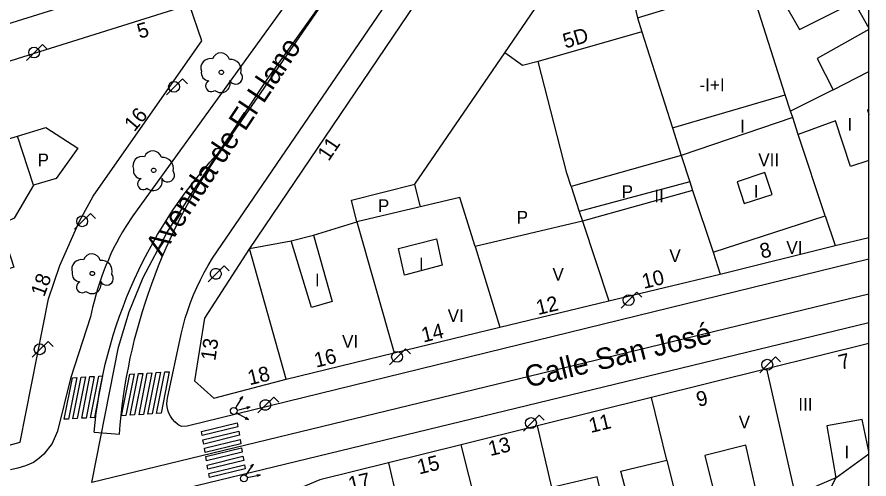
# Model space of a CAD drawing. Extents: x 282771 to 285132, y 4823109 to 4825496.
# Drawn here: x 285030 to 285130.1, y 4823636.8 to 4823691.1 of the extents above; entities that cross this region are included whole.
import ezdxf

# ---------------------------------------------------------------- set-up
doc = ezdxf.new("R2010")
doc.units = 0
for name, color, linetype in [('ACERA-BORDILLO', 7, 'Continuous'), ('ACERA-INTERIOR', 7, 'Continuous'), ('ARBOL', 7, 'Continuous'), ('CALLE-EJE', 7, 'Continuous'), ('CALLE-TEXTO', 7, 'Continuous'), ('Default', 7, 'Continuous'), ('EDIFICIO', 7, 'Continuous'), ('FAROLA', 7, 'Continuous'), ('INTERIOR-EDIFICIO', 7, 'Continuous'), ('MEDIANERA', 7, 'Continuous'), ('NUM-PORTAL', 7, 'Continuous'), ('PASO-PEATONES', 7, 'Continuous'), ('SEMAFORO', 7, 'Continuous'), ('SENAL-VIARIA', 7, 'Continuous'), ('TXT-ALTURA-EDIFICIO', 7, 'Continuous')]:
    doc.layers.add(name, color=color, linetype=linetype)

msp = doc.modelspace()

# ---------------------------------------------------------------- linework, layer by layer
at = {"layer": 'ACERA-BORDILLO'}
for points in [[(285073.64, 4823709.34), (285043.56, 4823667.72), (285042.76, 4823666.49), (285042.38, 4823665.86), (285042.01, 4823665.22), (285041.66, 4823664.56), (285041.32, 4823663.91), (285041, 4823663.24), (285040.7, 4823662.56), (285040.41, 4823661.88), (285040.13, 4823661.19), (285039.88, 4823660.5), (285039.64, 4823659.8), (285039.41, 4823659.09), (285039.21, 4823658.39), (285039.02, 4823657.67), (285038.85, 4823656.96), (285038.6, 4823655.84), (285036.23, 4823648.61), (285034.73, 4823642.4), (285034.08, 4823640.98), (285033.11, 4823639.72), (285032.53, 4823639.19), (285031.89, 4823638.73), (285030.94, 4823638.35), (285030.04, 4823638.07), (285029.21, 4823637.85)], [(285049.26, 4823653.81), (285049.48, 4823654.75), (285049.74, 4823655.68), (285050.03, 4823656.61), (285050.35, 4823657.52), (285050.71, 4823658.43), (285051.09, 4823659.32), (285051.51, 4823660.19), (285051.96, 4823661.05), (285052.43, 4823661.9), (285052.94, 4823662.73), (285079.88, 4823702.23)], [(285130.1, 4823662.64), (285049.98, 4823643), (285049.32, 4823642.98), (285049.04, 4823643.09), (285048.82, 4823643.25), (285048.5, 4823643.52), (285048.23, 4823643.82), (285047.99, 4823644.16), (285047.82, 4823644.53), (285047.69, 4823644.9), (285047.62, 4823645.27), (285047.59, 4823645.63), (285047.6, 4823645.98), (285047.65, 4823646.3), (285049.26, 4823653.81)], [(285130.1, 4823655.13), (285049.75, 4823635.67), (285049.36, 4823635.49), (285049, 4823635.27), (285048.66, 4823635.03), (285048.34, 4823634.74), (285048.06, 4823634.43), (285047.8, 4823634.1), (285047.58, 4823633.74), (285047.4, 4823633.36), (285047.26, 4823632.96), (285047.15, 4823632.55), (285047.09, 4823632.14), (285046.06, 4823627.28), (285047.9, 4823625.79), (285039.68, 4823582.23), (285036.59, 4823581.13), (285036.49, 4823580.46), (285036.53, 4823579.38), (285036.99, 4823578.31), (285037.82, 4823577.5), (285038.82, 4823577.08), (285057.22, 4823573.05)]]:
    msp.add_lwpolyline(points, dxfattribs=at)
at = {"layer": 'ACERA-INTERIOR'}
msp.add_lwpolyline([(285009.08, 4823684.13), (285060.45, 4823700.18), (285063.92, 4823704.41), (285008.29, 4823687.02)], dxfattribs=at)
at = {"layer": 'ARBOL'}
for centre, major_axis, start_param, end_param in [((285053.92, 4823685.84), (0.576, 0.864), 5.573902, 8.117581), ((285052.66, 4823685.11), (0.609, 0.912), 0.334241, 2.518072), ((285055.05, 4823684.84), (0.71, 1.06), 5.039665, 6.972905), ((285052.55, 4823684.54), (-0.519, -0.778), 5.101908, 6.839093), ((285052.79, 4823682.99), (-0.373, -0.559), 4.144381, 7.560614), ((285053.93, 4823683.29), (-0.603, -0.903), 6.15531, 8.755388), ((285055.66, 4823684.01), (-0.442, -0.663), 5.806383, 9.123008), ((285044.68, 4823673.6), (0.609, 0.912), 0.334241, 2.518072), ((285045.94, 4823674.33), (0.576, 0.864), 5.573902, 8.117581), ((285047.07, 4823673.33), (0.71, 1.06), 5.039665, 6.972905), ((285044.57, 4823673.03), (-0.519, -0.778), 5.101908, 6.839093), ((285047.68, 4823672.5), (-0.442, -0.663), 5.806383, 9.123008), ((285044.81, 4823671.48), (-0.373, -0.559), 4.144381, 7.560614), ((285045.95, 4823671.78), (-0.603, -0.903), 6.15531, 8.755388), ((285037.49, 4823661.48), (0.609, 0.912), 0.334241, 2.518072), ((285038.75, 4823662.21), (0.576, 0.864), 5.573902, 8.117581), ((285039.88, 4823661.21), (0.71, 1.06), 5.039665, 6.972905), ((285037.38, 4823660.91), (-0.519, -0.778), 5.101908, 6.839093), ((285040.49, 4823660.38), (-0.442, -0.663), 5.806383, 9.123008), ((285037.62, 4823659.36), (-0.373, -0.559), 4.144381, 7.560614), ((285038.76, 4823659.66), (-0.603, -0.903), 6.15531, 8.755388)]:
    msp.add_ellipse(centre, major_axis=major_axis, ratio=0.999979, start_param=start_param, end_param=end_param, dxfattribs=at)
for centre in [(285053.99, 4823684.58), (285046.01, 4823673.07), (285038.82, 4823660.95)]:
    msp.add_ellipse(centre, major_axis=(0.141, 0.212), ratio=0.999979, dxfattribs=at)
at = {"layer": 'CALLE-EJE'}
for points in [[(285038.76, 4823636.39), (285041.91, 4823652.29), (285043.15, 4823656.45), (285044.78, 4823660.49), (285047.57, 4823665.72), (285050.77, 4823670.82), (285059.38, 4823683.74), (285076.37, 4823707.56)], [(285130.1, 4823658.52), (285038.76, 4823636.39)]]:
    msp.add_lwpolyline(points, dxfattribs=at)
at = {"layer": 'Default'}
msp.add_lwpolyline([(282771.5, 4823109), (285130.1, 4823109), (285130.1, 4825495.5)], dxfattribs=at)
at = {"layer": 'EDIFICIO'}
for points in [[(285130.1, 4823710.34), (285127.96, 4823714.55), (285125.56, 4823716.03), (285110.92, 4823711.47), (285098.34, 4823707.61), (285083.84, 4823703.18), (285057.28, 4823663.87), (285052.01, 4823655.7), (285050.83, 4823648.34), (285053.09, 4823646.29), (285061.6, 4823648.53), (285074.29, 4823651.61), (285086.7, 4823654.62)], [(285024.27, 4823642.29), (285026.41, 4823640.06), (285030.32, 4823641.14), (285033.68, 4823657.96), (285035.01, 4823661.87), (285037.31, 4823667.1), (285038.93, 4823670.02), (285051.67, 4823688.31), (285050.22, 4823692.51), (285014.8, 4823681.42), (285012.91, 4823677.46), (285024.27, 4823642.29)], [(285086.7, 4823654.62), (285099.52, 4823657.73), (285112.63, 4823660.87), (285126.12, 4823664.24), (285130.1, 4823665.16)], [(285130.1, 4823652.71), (285118.09, 4823649.73), (285104.52, 4823646.36), (285091.14, 4823643.04), (285082.17, 4823640.81), (285073.64, 4823638.69), (285065.57, 4823636.69), (285063.13, 4823635.66), (285057.91, 4823614.41), (285054.2, 4823614.9), (285049.05, 4823590.27), (285056.39, 4823574.38), (285067.81, 4823577.83), (285080.37, 4823581.68)]]:
    msp.add_lwpolyline(points, dxfattribs=at)
at = {"layer": 'FAROLA'}
for p, q in [((285032.95, 4823687.85), (285032.01, 4823686.92)), ((285033.54, 4823687.26), (285032.95, 4823687.85)), ((285032.01, 4823686.92), (285031.08, 4823685.98)), ((285049.4, 4823683.82), (285048.46, 4823682.89)), ((285049.99, 4823683.23), (285049.4, 4823683.82)), ((285048.46, 4823682.89), (285047.53, 4823681.95)), ((285038.6, 4823668.01), (285037.66, 4823667.08)), ((285039.19, 4823667.42), (285038.6, 4823668.01)), ((285037.66, 4823667.08), (285036.73, 4823666.14)), ((285054.3, 4823661.84), (285053.36, 4823660.91)), ((285054.89, 4823661.25), (285054.3, 4823661.84)), ((285053.36, 4823660.91), (285052.43, 4823659.97)), ((285102.83, 4823658.74), (285101.89, 4823657.81)), ((285103.42, 4823658.15), (285102.83, 4823658.74)), ((285101.89, 4823657.81), (285100.96, 4823656.87)), ((285033.61, 4823652.97), (285032.67, 4823652.04)), ((285034.2, 4823652.38), (285033.61, 4823652.97)), ((285032.67, 4823652.04), (285031.74, 4823651.1)), ((285075.61, 4823652.08), (285074.67, 4823651.15)), ((285076.2, 4823651.49), (285075.61, 4823652.08)), ((285074.67, 4823651.15), (285073.74, 4823650.21)), ((285119.13, 4823651.15), (285118.19, 4823650.22)), ((285119.72, 4823650.56), (285119.13, 4823651.15)), ((285118.19, 4823650.22), (285117.26, 4823649.28)), ((285060.13, 4823646.42), (285059.19, 4823645.49)), ((285060.72, 4823645.83), (285060.13, 4823646.42)), ((285059.19, 4823645.49), (285058.26, 4823644.55)), ((285091.35, 4823644.3), (285090.41, 4823643.37)), ((285091.94, 4823643.71), (285091.35, 4823644.3)), ((285090.41, 4823643.37), (285089.48, 4823642.43))]:
    msp.add_line(p, q, dxfattribs=at)
for centre in [(285031.97, 4823686.92), (285048.42, 4823682.89), (285037.62, 4823667.08), (285101.85, 4823657.81), (285032.63, 4823652.04), (285074.63, 4823651.15), (285118.15, 4823650.22), (285090.37, 4823643.37)]:
    msp.add_circle(centre, 0.638, dxfattribs=at)
for centre in [(285053.32, 4823660.91), (285059.15, 4823645.49)]:
    msp.add_ellipse(centre, major_axis=(0.356, 0.529), ratio=0.999979, dxfattribs=at)
at = {"layer": 'INTERIOR-EDIFICIO'}
for points in [[(285069.92, 4823667.01), (285069.28, 4823669.57), (285076.72, 4823671.45), (285087.29, 4823686.88), (285091.37, 4823692.84), (285101.75, 4823695.9), (285102.91, 4823690.98), (285116.07, 4823695.05), (285113.62, 4823702.84), (285116.59, 4823703.8), (285121.87, 4823705.52), (285126.67, 4823696.79), (285119.93, 4823693.16), (285121.94, 4823689.63), (285128.38, 4823692.86), (285130.1, 4823689.79)], [(285130.1, 4823689.64), (285124.03, 4823686.22), (285125.89, 4823682.52), (285130.1, 4823684.71)], [(285130.1, 4823680.23), (285129.93, 4823680.17), (285130.1, 4823679.63)], [(285130.1, 4823674.21), (285127.93, 4823673.54), (285126.15, 4823678.91), (285121.79, 4823677.29), (285121.14, 4823679.27), (285108.01, 4823674.81), (285109.04, 4823671.71), (285096.05, 4823668.24), (285096.44, 4823667.08), (285083.8, 4823664.12), (285082.03, 4823669.88), (285069.92, 4823667.01)], [(285030.02, 4823677.08), (285033.34, 4823678.11), (285037.1, 4823675.67), (285034.58, 4823672.1), (285031.89, 4823671.34), (285029.63, 4823667.44), (285027.94, 4823666.67), (285029.57, 4823661.71), (285024.63, 4823660.1), (285023.01, 4823665.05), (285025.78, 4823665.95), (285023.02, 4823675.03), (285030.02, 4823677.08)], [(285114.59, 4823671.73), (285115.43, 4823669.16), (285118.71, 4823670.24), (285117.87, 4823672.81), (285114.59, 4823671.73)], [(285062.17, 4823664.78), (285064.82, 4823665.44), (285067.02, 4823657.66), (285064.57, 4823656.95), (285062.17, 4823664.78)], [(285075.51, 4823660.75), (285074.81, 4823663.9), (285079.28, 4823665.04), (285079.95, 4823661.94), (285075.51, 4823660.75)], [(285130.1, 4823640.03), (285129.29, 4823643.78), (285125.16, 4823643.03), (285126.22, 4823636.91)], [(285117.46, 4823632.63), (285115.61, 4823640.78), (285110.8, 4823639.57), (285112.83, 4823631.31)], [(285126.22, 4823636.91), (285130.1, 4823639.74)], [(285107.36, 4823634.88), (285102.02, 4823633.53), (285100.95, 4823637.72), (285106.34, 4823639.01), (285107.36, 4823634.88)], [(285091.07, 4823602.02), (285093.97, 4823602.71), (285093.55, 4823604.74), (285097.77, 4823606.04), (285099.2, 4823600.76), (285105.59, 4823603.11), (285105.23, 4823604.45), (285108.67, 4823605.57), (285110.83, 4823609.71), (285113.97, 4823615.72), (285119.37, 4823618.71), (285125.45, 4823630.23), (285123.41, 4823631.31), (285126.22, 4823636.91)], [(285099.14, 4823632.81), (285098.15, 4823637.05), (285092.82, 4823635.78)], [(285126.22, 4823636.91), (285121.48, 4823634.88)]]:
    msp.add_lwpolyline(points, dxfattribs=at)
at = {"layer": 'MEDIANERA'}
for p, q in [((285120.27, 4823681.95), (285116.07, 4823695.05)), ((285102.91, 4823690.98), (285103.42, 4823689.34)), ((285103.42, 4823689.34), (285091.2, 4823685.86)), ((285103.42, 4823689.34), (285107.01, 4823678.08)), ((285107.01, 4823678.08), (285120.27, 4823681.95)), ((285120.89, 4823680.04), (285120.27, 4823681.95)), ((285125.89, 4823682.52), (285120.89, 4823680.04)), ((285121.14, 4823679.27), (285120.89, 4823680.04)), ((285031.89, 4823671.34), (285030.02, 4823677.08)), ((285124.95, 4823667.74), (285121.79, 4823677.29)), ((285109.04, 4823671.71), (285109.37, 4823670.71)), ((285077.36, 4823668.89), (285076.72, 4823671.45)), ((285095.09, 4823671.17), (285096.05, 4823668.24)), ((285109.37, 4823670.71), (285111.79, 4823663.45)), ((285111.79, 4823663.45), (285124.95, 4823667.74)), ((285124.95, 4823667.74), (285126.12, 4823664.24)), ((285083.8, 4823664.12), (285086.7, 4823654.62)), ((285111.79, 4823663.45), (285112.63, 4823660.87)), ((285121.48, 4823634.88), (285118.09, 4823649.73)), ((285106.34, 4823639.01), (285104.52, 4823646.36)), ((285092.82, 4823635.78), (285091.14, 4823643.04)), ((285073.64, 4823638.69), (285075.15, 4823632.16))]:
    msp.add_line(p, q, dxfattribs=at)
for points in [[(285091.2, 4823685.86), (285089.39, 4823685.39), (285087.29, 4823686.88)], [(285095.09, 4823671.17), (285094.59, 4823672.75), (285091.2, 4823685.86)], [(285107.01, 4823678.08), (285108.01, 4823674.81), (285095.09, 4823671.17)], [(285109.37, 4823670.71), (285096.44, 4823667.08), (285099.52, 4823657.73)], [(285064.82, 4823665.44), (285069.92, 4823667.01), (285074.29, 4823651.61)], [(285061.6, 4823648.53), (285057.28, 4823663.87), (285062.17, 4823664.78)], [(285084.88, 4823630.12), (285084.86, 4823630.11), (285082.17, 4823640.81)]]:
    msp.add_lwpolyline(points, dxfattribs=at)
at = {"layer": 'PASO-PEATONES'}
for points in [[(285035.51, 4823643.81), (285036.47, 4823648.69), (285036.99, 4823648.72), (285036.02, 4823643.84)], [(285036.54, 4823643.87), (285037.5, 4823648.75), (285038.02, 4823648.79), (285037.05, 4823643.9)], [(285037.57, 4823643.93), (285038.53, 4823648.82), (285039.05, 4823648.85), (285038.09, 4823643.96)], [(285038.6, 4823643.99), (285039.56, 4823648.88), (285040, 4823648.91), (285039.07, 4823644.02)], [(285042.25, 4823644.23), (285043.21, 4823649.11), (285043.72, 4823649.15), (285042.76, 4823644.26)], [(285043.28, 4823644.29), (285044.24, 4823649.18), (285044.76, 4823649.21), (285043.79, 4823644.32)], [(285044.31, 4823644.35), (285045.27, 4823649.24), (285045.79, 4823649.27), (285044.82, 4823644.39)], [(285045.34, 4823644.42), (285046.3, 4823649.3), (285046.82, 4823649.33), (285045.86, 4823644.45)], [(285046.37, 4823644.48), (285047.34, 4823649.37), (285047.85, 4823649.4), (285046.89, 4823644.51)], [(285051.66, 4823642.38), (285055.85, 4823643.41), (285055.93, 4823642.91), (285051.74, 4823641.89)], [(285051.82, 4823641.4), (285056.02, 4823642.42), (285056.1, 4823641.93), (285051.91, 4823640.9)], [(285051.99, 4823640.41), (285056.19, 4823641.43), (285056.27, 4823640.94), (285052.08, 4823639.91)], [(285052.16, 4823639.42), (285056.35, 4823640.44), (285056.44, 4823639.95), (285052.24, 4823638.93)], [(285052.33, 4823638.43), (285056.52, 4823639.46), (285056.61, 4823638.96), (285052.41, 4823637.94)], [(285052.5, 4823637.44), (285056.69, 4823638.47), (285056.78, 4823637.97), (285052.58, 4823636.95)]]:
    msp.add_lwpolyline(points, close=True, dxfattribs=at)
at = {"layer": 'SEMAFORO'}
for p, q in [((285056.45, 4823646.5), (285055.84, 4823645.47)), ((285056.17, 4823646.23), (285056.45, 4823646.5)), ((285056.45, 4823646.5), (285056.34, 4823646.13)), ((285055.84, 4823645.47), (285055.64, 4823645.12)), ((285055.79, 4823644.58), (285056.13, 4823644.37)), ((285055.82, 4823644.88), (285056.21, 4823644.98)), ((285056.21, 4823644.98), (285057.37, 4823645.28)), ((285056.97, 4823645.3), (285057.37, 4823645.28)), ((285057.03, 4823645.08), (285057.37, 4823645.28)), ((285056.13, 4823644.37), (285057.17, 4823643.77)), ((285056.79, 4823643.87), (285057.17, 4823643.77)), ((285056.89, 4823644.05), (285057.17, 4823643.77)), ((285057.7, 4823638.55), (285057.05, 4823637.54)), ((285057.41, 4823638.29), (285057.7, 4823638.55)), ((285057.7, 4823638.55), (285057.58, 4823638.18)), ((285057.05, 4823637.54), (285056.84, 4823637.2)), ((285057.01, 4823636.95), (285057.4, 4823637.04)), ((285057.4, 4823637.04), (285058.57, 4823637.3)), ((285058.17, 4823637.33), (285058.57, 4823637.3)), ((285058.22, 4823637.11), (285058.57, 4823637.3))]:
    msp.add_line(p, q, dxfattribs=at)
for centre, major_axis in [((285055.44, 4823644.78), (0.173, -0.36)), ((285056.63, 4823636.87), (0.16, -0.367))]:
    msp.add_ellipse(centre, major_axis=major_axis, ratio=0.999979, dxfattribs=at)
at = {"layer": 'SENAL-VIARIA'}
msp.add_line((285039.03, 4823642.29), (285041.99, 4823642.06), dxfattribs=at)
for points in [[(285080.1, 4823717.28), (285077.76, 4823707.86), (285076.86, 4823706.13), (285075.66, 4823704.6), (285065.37, 4823691.97), (285054.17, 4823675.74)], [(285039.03, 4823642.29), (285039.14, 4823643.43), (285039.28, 4823644.58), (285039.45, 4823645.72), (285039.63, 4823646.86), (285039.85, 4823648.01), (285040.08, 4823649.15), (285040.34, 4823650.29), (285040.63, 4823651.42), (285040.94, 4823652.56), (285041.27, 4823653.68), (285041.63, 4823654.8), (285042.02, 4823655.92), (285042.42, 4823657.02), (285042.85, 4823658.12), (285043.3, 4823659.21), (285043.78, 4823660.29), (285044.28, 4823661.36), (285044.8, 4823662.42), (285045.34, 4823663.46), (285045.91, 4823664.5), (285046.49, 4823665.52), (285047.1, 4823666.53), (285047.73, 4823667.52), (285048.37, 4823668.5), (285049.04, 4823669.46), (285049.73, 4823670.41), (285050.43, 4823671.34), (285051.15, 4823672.25), (285051.89, 4823673.15), (285052.64, 4823674.03), (285053.41, 4823674.89), (285054.19, 4823675.73)], [(285041.99, 4823642.06), (285042.08, 4823643.17), (285042.2, 4823644.29), (285042.33, 4823645.41), (285042.48, 4823646.52), (285042.65, 4823647.64), (285042.84, 4823648.75), (285043.05, 4823649.87), (285043.28, 4823650.98), (285043.53, 4823652.09), (285043.79, 4823653.19), (285044.08, 4823654.29), (285044.38, 4823655.39), (285044.71, 4823656.48), (285045.05, 4823657.57), (285045.41, 4823658.65), (285045.79, 4823659.72), (285046.19, 4823660.79), (285046.6, 4823661.85), (285047.04, 4823662.91), (285047.49, 4823663.95), (285047.96, 4823664.99), (285048.44, 4823666.02), (285048.95, 4823667.04), (285049.47, 4823668.05), (285050, 4823669.05), (285050.55, 4823670.04), (285051.12, 4823671.01), (285051.71, 4823671.98), (285052.31, 4823672.94), (285052.92, 4823673.88), (285053.55, 4823674.81), (285054.19, 4823675.73)]]:
    msp.add_lwpolyline(points, dxfattribs=at)

# ---------------------------------------------------------------- texts
at = {"layer": 'CALLE-TEXTO'}
for s, rotation, p in [('Avenida de El Llano', 56.3119, (285046.97, 4823662.87)), ('Calle San José', 13.6163, (285089.97, 4823647.51))]:
    msp.add_text(s, height=2.5, rotation=rotation, dxfattribs=at).set_placement(p)
at = {"layer": 'NUM-PORTAL'}
for s, rotation, p in [('5', 16.1706, (285044.37, 4823688.53)), ('5D', 16.5306, (285094.42, 4823687.38)), ('16', 50.0002, (285043.74, 4823677.52)), ('11', 55.95, (285066.59, 4823674.06)), ('8', 13.5906, (285117.5, 4823662.68)), ('18', 69.9997, (285033.15, 4823658.11)), ('10', 13.5906, (285103.64, 4823659.13)), ('12', 13.5906, (285091.2, 4823656.05)), ('14', 13.5906, (285077.72, 4823652.82)), ('13', 81.6952, (285053.27, 4823650.63)), ('16', 13.5906, (285065.12, 4823649.87)), ('7', 13.5906, (285126.76, 4823649.62)), ('18', 13.5906, (285057.3, 4823647.8)), ('9', 13.5906, (285110.04, 4823645.26)), ('11', 13.5906, (285097.4, 4823642.19)), ('13', 13.5906, (285085.58, 4823639.47)), ('15', 13.5906, (285077.23, 4823637.32)), ('17', 13.5906, (285069.13, 4823635.28))]:
    msp.add_text(s, height=1.75, rotation=rotation, dxfattribs=at).set_placement(p)
at = {"layer": 'TXT-ALTURA-EDIFICIO'}
for s, p in [('-I+I', (285110.19, 4823682.37)), ('I', (285114.97, 4823677.51)), ('I', (285127.57, 4823677.74)), ('P', (285032.38, 4823673.54)), ('VII', (285117.09, 4823673.56)), ('P', (285101.03, 4823669.82)), ('II', (285104.87, 4823669.3)), ('I', (285116.56, 4823669.86)), ('P', (285072.38, 4823668.17)), ('P', (285088.69, 4823666.8)), ('VI', (285120.39, 4823663.25)), ('V', (285106.64, 4823662.28)), ('I', (285077.21, 4823661.29)), ('V', (285092.9, 4823660.1)), ('I', (285064.98, 4823659.42)), ('VI', (285080.58, 4823655.25)), ('VI', (285068.17, 4823652.21)), ('III', (285121.79, 4823644.83)), ('V', (285114.79, 4823642.75)), ('I', (285127.22, 4823639.21))]:
    msp.add_text(s, height=1.5, rotation=0.0006, dxfattribs=at).set_placement(p)

doc.saveas('drawing.dxf')
